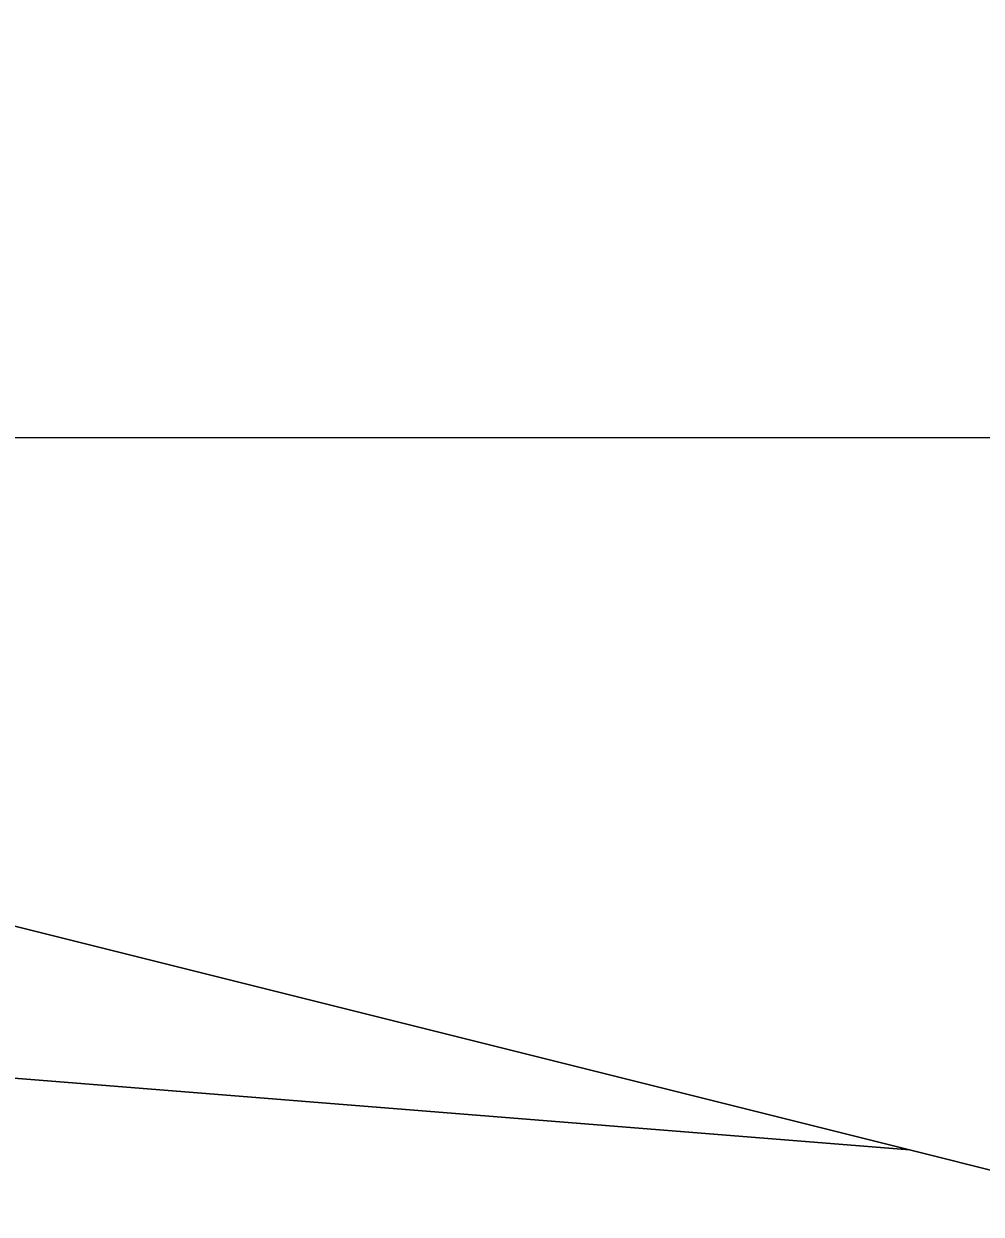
# Model space of a CAD drawing. Extents: x 1131015 to 1136271, y 133453 to 174329.
# Drawn here: x 1132366.59 to 1132367.914, y 159173.581 to 159175.228 of the extents above; entities that cross this region are included whole.
import ezdxf

# ---------------------------------------------------------------- set-up
doc = ezdxf.new("R2010")
doc.units = 0
for name, color, linetype in [('DESIGN - EARTHWORK - Shapes', 7, 'Continuous'), ('DESIGN - ROW - Easement Linework and Patterning', 7, 'Continuous'), ('DESIGN - SHEET - Linework', 7, 'Continuous'), ('DESIGN - TYPICAL - Finished Grade and Subgrade', 7, 'Continuous')]:
    doc.layers.add(name, color=color, linetype=linetype)

msp = doc.modelspace()

# ---------------------------------------------------------------- linework, layer by layer
at = {"layer": 'DESIGN - EARTHWORK - Shapes'}
for points in [[(1132332.4556, 159176.4987), (1132340.4556, 159175.8587), (1132348.4556, 159175.2187), (1132352.4556, 159174.8987), (1132356.4556, 159174.5787), (1132358.4556, 159174.4187), (1132359.8733, 159174.3053), (1132367.8145, 159173.67), (1132359.8733, 159175.6553), (1132358.4556, 159175.7687), (1132356.4556, 159175.9287), (1132352.4556, 159176.2487), (1132348.4556, 159176.5687), (1132340.4556, 159177.2087), (1132332.4556, 159177.8487)], [(1132371.8733, 159172.6553), (1132367.8145, 159173.67), (1132359.8733, 159175.6553), (1132358.4556, 159175.7687), (1132356.4556, 159175.9287), (1132352.4556, 159176.2487), (1132348.4556, 159176.5687), (1132340.4556, 159177.2087), (1132332.4556, 159177.8487)], [(1132371.8733, 159172.6553), (1132367.8145, 159173.67), (1132359.8733, 159175.6553), (1132358.4556, 159175.7687), (1132356.4556, 159175.9287), (1132352.4556, 159176.2487), (1132348.4556, 159176.5687), (1132340.4556, 159177.2087), (1132332.4556, 159177.8487)], [(1132332.4556, 159176.4987), (1132340.4556, 159175.8587), (1132348.4556, 159175.2187), (1132352.4556, 159174.8987), (1132356.4556, 159174.5787), (1132358.4556, 159174.4187), (1132359.8733, 159174.3053), (1132367.8145, 159173.67), (1132359.8733, 159175.6553), (1132358.4556, 159175.7687), (1132356.4556, 159175.9287), (1132352.4556, 159176.2487), (1132348.4556, 159176.5687), (1132340.4556, 159177.2087), (1132332.4556, 159177.8487)], [(1132371.8733, 159172.6553), (1132367.8145, 159173.67), (1132359.8733, 159175.6553), (1132358.4556, 159175.7687), (1132356.4556, 159175.9287), (1132352.4556, 159176.2487), (1132348.4556, 159176.5687), (1132340.4556, 159177.2087), (1132332.4556, 159177.8487)], [(1132332.4556, 159176.4987), (1132340.4556, 159175.8587), (1132348.4556, 159175.2187), (1132352.4556, 159174.8987), (1132356.4556, 159174.5787), (1132358.4556, 159174.4187), (1132359.8733, 159174.3053), (1132367.8145, 159173.67), (1132359.8733, 159175.6553), (1132358.4556, 159175.7687), (1132356.4556, 159175.9287), (1132352.4556, 159176.2487), (1132348.4556, 159176.5687), (1132340.4556, 159177.2087), (1132332.4556, 159177.8487)], [(1132332.4556, 159176.4987), (1132340.4556, 159175.8587), (1132348.4556, 159175.2187), (1132352.4556, 159174.8987), (1132356.4556, 159174.5787), (1132358.4556, 159174.4187), (1132359.8733, 159174.3053), (1132367.8145, 159173.67), (1132359.8733, 159175.6553), (1132358.4556, 159175.7687), (1132356.4556, 159175.9287), (1132352.4556, 159176.2487), (1132348.4556, 159176.5687), (1132340.4556, 159177.2087), (1132332.4556, 159177.8487)], [(1132371.8733, 159172.6553), (1132367.8145, 159173.67), (1132359.8733, 159175.6553), (1132358.4556, 159175.7687), (1132356.4556, 159175.9287), (1132352.4556, 159176.2487), (1132348.4556, 159176.5687), (1132340.4556, 159177.2087), (1132332.4556, 159177.8487)], [(1132371.8733, 159172.6553), (1132367.8145, 159173.67), (1132359.8733, 159175.6553), (1132358.4556, 159175.7687), (1132356.4556, 159175.9287), (1132352.4556, 159176.2487), (1132348.4556, 159176.5687), (1132340.4556, 159177.2087), (1132332.4556, 159177.8487)], [(1132332.4556, 159176.4987), (1132340.4556, 159175.8587), (1132348.4556, 159175.2187), (1132352.4556, 159174.8987), (1132356.4556, 159174.5787), (1132358.4556, 159174.4187), (1132359.8733, 159174.3053), (1132367.8145, 159173.67), (1132359.8733, 159175.6553), (1132358.4556, 159175.7687), (1132356.4556, 159175.9287), (1132352.4556, 159176.2487), (1132348.4556, 159176.5687), (1132340.4556, 159177.2087), (1132332.4556, 159177.8487)], [(1132371.8733, 159172.6553), (1132367.8145, 159173.67), (1132359.8733, 159175.6553), (1132358.4556, 159175.7687), (1132356.4556, 159175.9287), (1132352.4556, 159176.2487), (1132348.4556, 159176.5687), (1132340.4556, 159177.2087), (1132332.4556, 159177.8487)], [(1132332.4556, 159176.4987), (1132340.4556, 159175.8587), (1132348.4556, 159175.2187), (1132352.4556, 159174.8987), (1132356.4556, 159174.5787), (1132358.4556, 159174.4187), (1132359.8733, 159174.3053), (1132367.8145, 159173.67), (1132359.8733, 159175.6553), (1132358.4556, 159175.7687), (1132356.4556, 159175.9287), (1132352.4556, 159176.2487), (1132348.4556, 159176.5687), (1132340.4556, 159177.2087), (1132332.4556, 159177.8487)], [(1132371.8733, 159172.6553), (1132367.8145, 159173.67), (1132359.8733, 159175.6553), (1132358.4556, 159175.7687), (1132356.4556, 159175.9287), (1132352.4556, 159176.2487), (1132348.4556, 159176.5687), (1132340.4556, 159177.2087), (1132332.4556, 159177.8487)], [(1132332.4556, 159176.4987), (1132340.4556, 159175.8587), (1132348.4556, 159175.2187), (1132352.4556, 159174.8987), (1132356.4556, 159174.5787), (1132358.4556, 159174.4187), (1132359.8733, 159174.3053), (1132367.8145, 159173.67), (1132359.8733, 159175.6553), (1132358.4556, 159175.7687), (1132356.4556, 159175.9287), (1132352.4556, 159176.2487), (1132348.4556, 159176.5687), (1132340.4556, 159177.2087), (1132332.4556, 159177.8487)], [(1132332.4556, 159176.4987), (1132340.4556, 159175.8587), (1132348.4556, 159175.2187), (1132352.4556, 159174.8987), (1132356.4556, 159174.5787), (1132358.4556, 159174.4187), (1132359.8733, 159174.3053), (1132367.8145, 159173.67), (1132359.8733, 159175.6553), (1132358.4556, 159175.7687), (1132356.4556, 159175.9287), (1132352.4556, 159176.2487), (1132348.4556, 159176.5687), (1132340.4556, 159177.2087), (1132332.4556, 159177.8487)], [(1132371.8733, 159172.6553), (1132367.8145, 159173.67), (1132359.8733, 159175.6553), (1132358.4556, 159175.7687), (1132356.4556, 159175.9287), (1132352.4556, 159176.2487), (1132348.4556, 159176.5687), (1132340.4556, 159177.2087), (1132332.4556, 159177.8487)], [(1132332.4556, 159176.4987), (1132340.4556, 159175.8587), (1132348.4556, 159175.2187), (1132352.4556, 159174.8987), (1132356.4556, 159174.5787), (1132358.4556, 159174.4187), (1132359.8733, 159174.3053), (1132367.8145, 159173.67), (1132359.8733, 159175.6553), (1132358.4556, 159175.7687), (1132356.4556, 159175.9287), (1132352.4556, 159176.2487), (1132348.4556, 159176.5687), (1132340.4556, 159177.2087), (1132332.4556, 159177.8487)], [(1132371.8733, 159172.6553), (1132367.8145, 159173.67), (1132359.8733, 159175.6553), (1132358.4556, 159175.7687), (1132356.4556, 159175.9287), (1132352.4556, 159176.2487), (1132348.4556, 159176.5687), (1132340.4556, 159177.2087), (1132332.4556, 159177.8487)], [(1132332.4556, 159176.4987), (1132340.4556, 159175.8587), (1132348.4556, 159175.2187), (1132352.4556, 159174.8987), (1132356.4556, 159174.5787), (1132358.4556, 159174.4187), (1132359.8733, 159174.3053), (1132367.8145, 159173.67), (1132359.8733, 159175.6553), (1132358.4556, 159175.7687), (1132356.4556, 159175.9287), (1132352.4556, 159176.2487), (1132348.4556, 159176.5687), (1132340.4556, 159177.2087), (1132332.4556, 159177.8487)], [(1132371.8733, 159172.6553), (1132367.8145, 159173.67), (1132359.8733, 159175.6553), (1132358.4556, 159175.7687), (1132356.4556, 159175.9287), (1132352.4556, 159176.2487), (1132348.4556, 159176.5687), (1132340.4556, 159177.2087), (1132332.4556, 159177.8487)], [(1132332.4556, 159177.8487), (1132340.4556, 159177.2087), (1132348.4556, 159176.5687), (1132352.4556, 159176.2487), (1132356.4556, 159175.9287), (1132358.4556, 159175.7687), (1132359.8733, 159175.6553), (1132367.8145, 159173.67), (1132359.8733, 159174.3053), (1132358.4556, 159174.4187), (1132356.4556, 159174.5787), (1132352.4556, 159174.8987), (1132348.4556, 159175.2187), (1132340.4556, 159175.8587), (1132332.4556, 159176.4987)], [(1132371.8733, 159172.6553), (1132367.8145, 159173.67), (1132359.8733, 159175.6553), (1132358.4556, 159175.7687), (1132356.4556, 159175.9287), (1132352.4556, 159176.2487), (1132348.4556, 159176.5687), (1132340.4556, 159177.2087), (1132332.4556, 159177.8487)], [(1132332.4556, 159177.8487), (1132340.4556, 159177.2087), (1132348.4556, 159176.5687), (1132352.4556, 159176.2487), (1132356.4556, 159175.9287), (1132358.4556, 159175.7687), (1132359.8733, 159175.6553), (1132367.8145, 159173.67), (1132359.8733, 159174.3053), (1132358.4556, 159174.4187), (1132356.4556, 159174.5787), (1132352.4556, 159174.8987), (1132348.4556, 159175.2187), (1132340.4556, 159175.8587), (1132332.4556, 159176.4987)], [(1132332.4556, 159177.8487), (1132340.4556, 159177.2087), (1132348.4556, 159176.5687), (1132352.4556, 159176.2487), (1132356.4556, 159175.9287), (1132358.4556, 159175.7687), (1132359.8733, 159175.6553), (1132367.8145, 159173.67), (1132371.8733, 159172.6553)], [(1132371.8733, 159172.6553), (1132367.8145, 159173.67), (1132359.8733, 159175.6553), (1132358.4556, 159175.7687), (1132356.4556, 159175.9287), (1132352.4556, 159176.2487), (1132348.4556, 159176.5687), (1132340.4556, 159177.2087), (1132332.4556, 159177.8487)], [(1132332.4556, 159176.4987), (1132340.4556, 159175.8587), (1132348.4556, 159175.2187), (1132352.4556, 159174.8987), (1132356.4556, 159174.5787), (1132358.4556, 159174.4187), (1132359.8733, 159174.3053), (1132367.8145, 159173.67), (1132359.8733, 159175.6553), (1132358.4556, 159175.7687), (1132356.4556, 159175.9287), (1132352.4556, 159176.2487), (1132348.4556, 159176.5687), (1132340.4556, 159177.2087), (1132332.4556, 159177.8487)], [(1132371.8733, 159172.6553), (1132367.8145, 159173.67), (1132359.8733, 159175.6553), (1132358.4556, 159175.7687), (1132356.4556, 159175.9287), (1132352.4556, 159176.2487), (1132348.4556, 159176.5687), (1132340.4556, 159177.2087), (1132332.4556, 159177.8487)], [(1132332.4556, 159177.8487), (1132340.4556, 159177.2087), (1132348.4556, 159176.5687), (1132352.4556, 159176.2487), (1132356.4556, 159175.9287), (1132358.4556, 159175.7687), (1132359.8733, 159175.6553), (1132367.8145, 159173.67), (1132359.8733, 159174.3053), (1132358.4556, 159174.4187), (1132356.4556, 159174.5787), (1132352.4556, 159174.8987), (1132348.4556, 159175.2187), (1132340.4556, 159175.8587), (1132332.4556, 159176.4987)], [(1132332.4556, 159176.4987), (1132340.4556, 159175.8587), (1132348.4556, 159175.2187), (1132352.4556, 159174.8987), (1132356.4556, 159174.5787), (1132358.4556, 159174.4187), (1132359.8733, 159174.3053), (1132367.8145, 159173.67), (1132359.8733, 159175.6553), (1132358.4556, 159175.7687), (1132356.4556, 159175.9287), (1132352.4556, 159176.2487), (1132348.4556, 159176.5687), (1132340.4556, 159177.2087), (1132332.4556, 159177.8487)], [(1132371.8733, 159172.6553), (1132367.8145, 159173.67), (1132359.8733, 159175.6553), (1132358.4556, 159175.7687), (1132356.4556, 159175.9287), (1132352.4556, 159176.2487), (1132348.4556, 159176.5687), (1132340.4556, 159177.2087), (1132332.4556, 159177.8487)], [(1132332.4556, 159177.8487), (1132340.4556, 159177.2087), (1132348.4556, 159176.5687), (1132352.4556, 159176.2487), (1132356.4556, 159175.9287), (1132358.4556, 159175.7687), (1132359.8733, 159175.6553), (1132367.8145, 159173.67), (1132359.8733, 159174.3053), (1132358.4556, 159174.4187), (1132356.4556, 159174.5787), (1132352.4556, 159174.8987), (1132348.4556, 159175.2187), (1132340.4556, 159175.8587), (1132332.4556, 159176.4987)], [(1132371.8733, 159172.6553), (1132367.8145, 159173.67), (1132359.8733, 159175.6553), (1132358.4556, 159175.7687), (1132356.4556, 159175.9287), (1132352.4556, 159176.2487), (1132348.4556, 159176.5687), (1132340.4556, 159177.2087), (1132332.4556, 159177.8487)], [(1132332.4556, 159177.8487), (1132340.4556, 159177.2087), (1132348.4556, 159176.5687), (1132352.4556, 159176.2487), (1132356.4556, 159175.9287), (1132358.4556, 159175.7687), (1132359.8733, 159175.6553), (1132367.8145, 159173.67), (1132371.8733, 159172.6553)], [(1132332.4556, 159177.8487), (1132340.4556, 159177.2087), (1132348.4556, 159176.5687), (1132352.4556, 159176.2487), (1132356.4556, 159175.9287), (1132358.4556, 159175.7687), (1132359.8733, 159175.6553), (1132367.8145, 159173.67), (1132359.8733, 159174.3053), (1132358.4556, 159174.4187), (1132356.4556, 159174.5787), (1132352.4556, 159174.8987), (1132348.4556, 159175.2187), (1132340.4556, 159175.8587), (1132332.4556, 159176.4987)], [(1132332.4556, 159177.8487), (1132340.4556, 159177.2087), (1132348.4556, 159176.5687), (1132352.4556, 159176.2487), (1132356.4556, 159175.9287), (1132358.4556, 159175.7687), (1132359.8733, 159175.6553), (1132367.8145, 159173.67), (1132371.8733, 159172.6553)], [(1132332.4556, 159177.8487), (1132340.4556, 159177.2087), (1132348.4556, 159176.5687), (1132352.4556, 159176.2487), (1132356.4556, 159175.9287), (1132358.4556, 159175.7687), (1132359.8733, 159175.6553), (1132367.8145, 159173.67), (1132359.8733, 159174.3053), (1132358.4556, 159174.4187), (1132356.4556, 159174.5787), (1132352.4556, 159174.8987), (1132348.4556, 159175.2187), (1132340.4556, 159175.8587), (1132332.4556, 159176.4987)]]:
    msp.add_lwpolyline(points, dxfattribs=at)
msp.add_lwpolyline([(1132312.9717, 159174.5324), (1132312.9717, 159176.3901), (1132314.1126, 159176.6753), (1132320.4082, 159176.7382), (1132322.4556, 159176.7587), (1132324.4556, 159176.7787), (1132328.4556, 159176.8187), (1132332.4556, 159176.4987), (1132340.4556, 159175.8587), (1132348.4556, 159175.2187), (1132352.4556, 159174.8987), (1132356.4556, 159174.5787), (1132358.4556, 159174.4187), (1132359.8733, 159174.3053), (1132367.8145, 159173.67), (1132371.8733, 159172.6553), (1132369.8733, 159170.6553), (1132312.9717, 159170.6553)], close=True, dxfattribs=at)
at = {"layer": 'DESIGN - ROW - Easement Linework and Patterning'}
msp.add_lwpolyline([(1132312.9717, 159170.6553), (1132312.9717, 159176.3901), (1132314.1126, 159176.6753), (1132328.4556, 159176.8187), (1132367.8145, 159173.67), (1132371.8733, 159172.6553), (1132369.8733, 159170.6553)], close=True, dxfattribs=at)
at = {"layer": 'DESIGN - SHEET - Linework'}
msp.add_line((1132190.4556, 159174.6554), (1132490.4556, 159174.6554), dxfattribs=at)
at = {"layer": 'DESIGN - TYPICAL - Finished Grade and Subgrade'}
for p, q in [((1132359.8733, 159175.6553), (1132367.8145, 159173.67)), ((1132359.8733, 159174.3053), (1132367.8145, 159173.67)), ((1132367.8145, 159173.67), (1132371.8733, 159172.6553))]:
    msp.add_line(p, q, dxfattribs=at)

doc.saveas('drawing.dxf')
